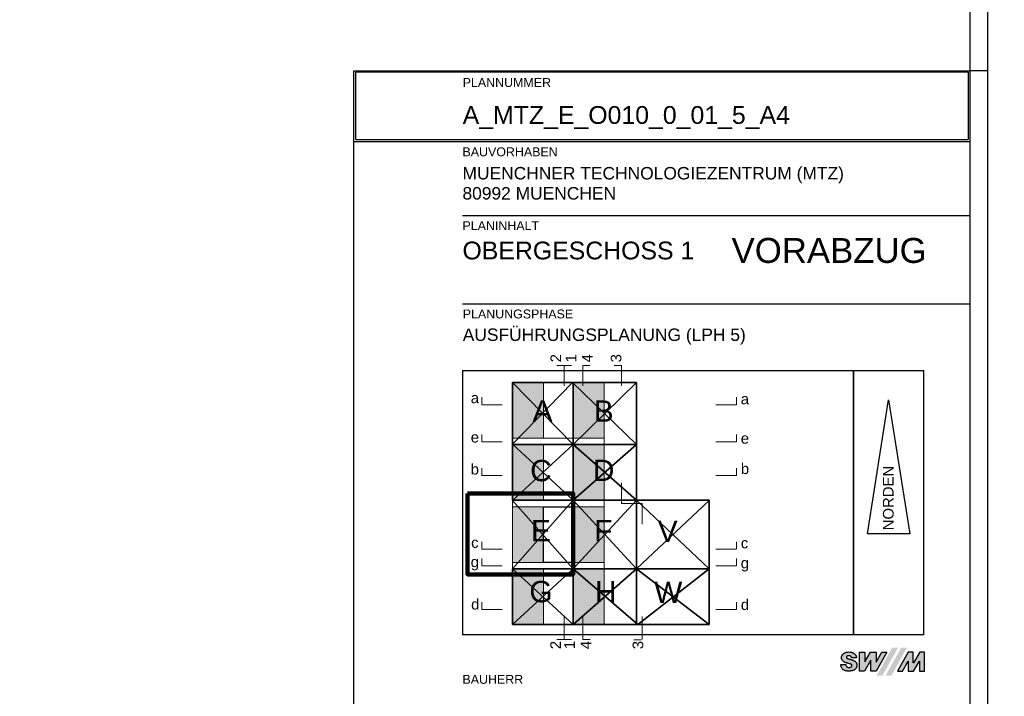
# Model space of a CAD drawing. Header units: metres. Extents: x -13 to 93, y -119 to 25.
# Tile 597 of 656: x -11.621 to -11.342, y -8.499 to -8.307. Entities that reach past the tile are written whole.
import ezdxf
from ezdxf.enums import TextEntityAlignment as Align

# ---------------------------------------------------------------- set-up
doc = ezdxf.new("R2010")
doc.units = ezdxf.units.M
doc.header["$LTSCALE"] = 0.00508
doc.linetypes.add('STYLE_17', pattern=[1.04164, 0.625, -0.20828, 0.06943, -0.13893])
for name, color, linetype, lineweight in [('Keine', 7, 'Continuous', 18), ('Plan-Kopf', 7, 'Continuous', 25), ('Plan-Planrahmen', 7, 'Continuous', 18)]:
    doc.layers.add(name, color=color, linetype=linetype, lineweight=lineweight)
doc.styles.add('Arial', font='ARIAL.TTF')

# ---------------------------------------------------------------- blocks, each defined once
blk = doc.blocks.new('*U1354')
at = {"layer": 'Plan-Planrahmen', "lineweight": 25}
for p, q in [((0.89, 0.1005), (-0.299, 0.1005)), ((0.15, 0.0955), (0.15, 0.1005)), ((-0.274, 0.0955), (0.885, 0.0955))]:
    blk.add_line(p, q, dxfattribs=at)
blk = doc.blocks.new('planlayout_50_8')
at = {"color": 3, "linetype": 'Continuous', "lineweight": 5}
blk.add_wipeout([(-0.33845, 0.13977), (-0.33845, -0.79023), (0.93655, -0.79023), (0.93655, 0.13977)], dxfattribs=at).dxf.layer = 'Plan-Planrahmen'
at = {"layer": 'Plan-Planrahmen', "color": 7}
blk.add_blockref('*U1354', (0, 0), dxfattribs=at)
blk = doc.blocks.new('*U1364')
at = {"layer": 'Plan-Planrahmen', "lineweight": 25}
for p, q in [((0.819, 0.1005), (-0.37, 0.1005)), ((0.634, 0.0955), (0.634, 0.1005)), ((0.819, 0.1005), (0.819, -0.7405)), ((-0.345, 0.0955), (0.814, 0.0955)), ((0.814, 0.0955), (0.814, -0.7355))]:
    blk.add_line(p, q, dxfattribs=at)
blk = doc.blocks.new('planlayout_50_7')
at = {"color": 3, "linetype": 'Continuous', "lineweight": 5}
blk.add_wipeout([(-0.40945, 0.13977), (-0.40945, -0.79023), (0.86555, -0.79023), (0.86555, 0.13977)], dxfattribs=at).dxf.layer = 'Plan-Planrahmen'
at = {"layer": 'Plan-Planrahmen', "color": 7}
blk.add_blockref('*U1364', (0, 0), dxfattribs=at)
blk = doc.blocks.new('planlayout_50_6')
at = {"color": 3, "linetype": 'Continuous', "lineweight": 5}
blk.add_wipeout([(-0.33845, 0.13977), (-0.33845, -0.79023), (0.93655, -0.79023), (0.93655, 0.13977)], dxfattribs=at).dxf.layer = 'Plan-Planrahmen'
blk = doc.blocks.new('*U1368')
at = {"layer": 'Plan-Planrahmen', "lineweight": 25}
for p, q in [((0.819, 0.1005), (0.819, -0.7405)), ((0.814, 0.0955), (0.814, -0.7355)), ((0.819, -0.4435), (0.814, -0.4435))]:
    blk.add_line(p, q, dxfattribs=at)
blk = doc.blocks.new('planlayout_50_5')
at = {"color": 3, "linetype": 'Continuous', "lineweight": 5}
blk.add_wipeout([(-0.40945, 0.13977), (-0.40945, -0.79023), (0.86555, -0.79023), (0.86555, 0.13977)], dxfattribs=at).dxf.layer = 'Plan-Planrahmen'
at = {"layer": 'Plan-Planrahmen', "color": 7}
blk.add_blockref('*U1368', (0, 0), dxfattribs=at)
blk = doc.blocks.new('*U1356')
for points in [[(-0.11511, 0.20925), (-0.11511, 0.21158), (-0.11998, 0.21158), (-0.11998, 0.20925)], [(-0.09801, 0.20925), (-0.09801, 0.21158), (-0.10288, 0.21158), (-0.10288, 0.20925)], [(-0.14181, 0.19665), (-0.13948, 0.19665), (-0.13948, 0.20152), (-0.14181, 0.20152)], [(-0.0651, 0.19633), (-0.06277, 0.19633), (-0.06277, 0.2012), (-0.0651, 0.2012)], [(-0.14181, 0.18549), (-0.13948, 0.18549), (-0.13948, 0.19036), (-0.14181, 0.19036)], [(-0.0651, 0.18517), (-0.06277, 0.18517), (-0.06277, 0.19003), (-0.0651, 0.19003)], [(-0.14183, 0.1764), (-0.1395, 0.1764), (-0.1395, 0.18127), (-0.14183, 0.18127)], [(-0.06508, 0.17653), (-0.06276, 0.17653), (-0.06276, 0.1814), (-0.06508, 0.1814)], [(-0.1417, 0.15556), (-0.13958, 0.15556), (-0.13958, 0.16043), (-0.1417, 0.16043)], [(-0.06508, 0.15543), (-0.06297, 0.15543), (-0.06297, 0.1603), (-0.06508, 0.1603)], [(-0.1417, 0.13806), (-0.13937, 0.13806), (-0.13937, 0.14293), (-0.1417, 0.14293)], [(-0.06508, 0.13793), (-0.06276, 0.13793), (-0.06276, 0.1428), (-0.06508, 0.1428)], [(-0.11517, 0.12781), (-0.11517, 0.13014), (-0.12004, 0.13014), (-0.12004, 0.12781)], [(-0.09178, 0.12781), (-0.09178, 0.13014), (-0.09665, 0.13014), (-0.09665, 0.12781)]]:
    blk.add_wipeout(points).dxf.layer = 'Plan-Kopf'
at = {"layer": 'Plan-Kopf', "char_height": 0.00303, "attachment_point": 1, "rotation": 90, "line_spacing_factor": 0.967741, "style": 'Arial'}
for s, insert in [('{\\C7;\\l2}', (-0.11916, 0.20925)), ('{\\C7;\\l3}', (-0.10205, 0.20925)), ('{\\C7;\\l2}', (-0.11922, 0.12781)), ('{\\C7;\\l3}', (-0.09583, 0.12781))]:
    blk.add_mtext(s, dxfattribs=dict(at, insert=insert))
at = {"layer": 'Plan-Kopf', "char_height": 0.00303, "attachment_point": 1, "line_spacing_factor": 0.967741, "style": 'Arial'}
for s, insert in [('{\\C7;\\la}', (-0.14181, 0.2007)), ('{\\C7;\\la}', (-0.0651, 0.20038)), ('{\\C7;\\le}', (-0.14181, 0.18954)), ('{\\C7;\\le}', (-0.0651, 0.18921)), ('{\\C7;\\lb}', (-0.14183, 0.18045)), ('{\\C7;\\lb}', (-0.06508, 0.18058)), ('{\\C7;\\lc}', (-0.1417, 0.15961)), ('{\\C7;\\lc}', (-0.06508, 0.15948)), ('{\\C7;\\ld}', (-0.1417, 0.14211)), ('{\\C7;\\ld}', (-0.06508, 0.14198))]:
    blk.add_mtext(s, dxfattribs=dict(at, insert=insert))
for points in [[(-0.14181, 0.15009), (-0.13948, 0.15009), (-0.13948, 0.15496), (-0.14181, 0.15496)], [(-0.0651, 0.14977), (-0.06277, 0.14977), (-0.06277, 0.15463), (-0.0651, 0.15463)]]:
    blk.add_wipeout(points).dxf.layer = 'Plan-Kopf'
for insert in [(-0.14181, 0.15414), (-0.0651, 0.15381)]:
    blk.add_mtext('{\\C7;\\lg}', dxfattribs=dict(at, insert=insert))
for points in [[(-0.11079, 0.20925), (-0.11079, 0.21158), (-0.11565, 0.21158), (-0.11565, 0.20925)], [(-0.11118, 0.12781), (-0.11118, 0.13014), (-0.11605, 0.13014), (-0.11605, 0.12781)]]:
    blk.add_wipeout(points).dxf.layer = 'Plan-Kopf'
at = {"layer": 'Plan-Kopf', "char_height": 0.00303, "attachment_point": 1, "rotation": 90, "line_spacing_factor": 0.967741, "style": 'Arial'}
for insert in [(-0.11483, 0.20925), (-0.11523, 0.12781)]:
    blk.add_mtext('{\\C7;\\l1}', dxfattribs=dict(at, insert=insert))
for points in [[(-0.10619, 0.20925), (-0.10619, 0.21158), (-0.11106, 0.21158), (-0.11106, 0.20925)], [(-0.10659, 0.12781), (-0.10659, 0.13014), (-0.11145, 0.13014), (-0.11145, 0.12781)]]:
    blk.add_wipeout(points).dxf.layer = 'Plan-Kopf'
for insert in [(-0.11024, 0.20925), (-0.11063, 0.12781)]:
    blk.add_mtext('{\\C7;\\l4}', dxfattribs=dict(at, insert=insert))
blk = doc.blocks.new('swm-logo_1_1')
at = {"layer": 'Plan-Kopf', "linetype": 'Continuous', "lineweight": 0}
for points in [[(-0.0237, 0.00188), (-0.02236, 0.00188), (-0.02235, 0.00188), (-0.02233, 0.00182), (-0.02231, 0.00168), (-0.02227, 0.00154), (-0.02222, 0.00146), (-0.02218, 0.00139), (-0.02214, 0.00134), (-0.02209, 0.00128), (-0.02203, 0.00122), (-0.02196, 0.00116), (-0.02186, 0.00111), (-0.02179, 0.00107), (-0.02169, 0.00104), (-0.02163, 0.00103), (-0.02155, 0.00101), (-0.02144, 0.001), (-0.02131, 0.00101), (-0.02122, 0.00103), (-0.02111, 0.00105), (-0.02104, 0.00107), (-0.02095, 0.00111), (-0.02081, 0.00118), (-0.02073, 0.00124), (-0.02068, 0.00129), (-0.02064, 0.00135), (-0.0206, 0.00144), (-0.02058, 0.00155), (-0.0206, 0.00168), (-0.02066, 0.0018), (-0.0207, 0.00185), (-0.02078, 0.00191), (-0.02084, 0.00194), (-0.02089, 0.00197), (-0.02095, 0.00199), (-0.02102, 0.00201), (-0.02109, 0.00204), (-0.02117, 0.00206), (-0.0213, 0.0021), (-0.02138, 0.00212), (-0.02149, 0.00216), (-0.02157, 0.00218), (-0.02167, 0.00221), (-0.02175, 0.00223), (-0.02185, 0.00226), (-0.02195, 0.00228), (-0.02202, 0.0023), (-0.02212, 0.00233), (-0.0222, 0.00235), (-0.02227, 0.00238), (-0.0224, 0.00242), (-0.02254, 0.00248), (-0.02268, 0.00255), (-0.02274, 0.00257), (-0.0228, 0.00261), (-0.0229, 0.00267), (-0.02296, 0.00271), (-0.02307, 0.0028), (-0.02315, 0.00288), (-0.02323, 0.00297), (-0.02328, 0.00303), (-0.02333, 0.00311), (-0.02336, 0.00315), (-0.02341, 0.00323), (-0.02343, 0.00328), (-0.02346, 0.00333), (-0.02348, 0.00339), (-0.0235, 0.00345), (-0.02352, 0.00357), (-0.02353, 0.00364), (-0.02354, 0.00373), (-0.02354, 0.00399), (-0.02352, 0.00416), (-0.0235, 0.00427), (-0.02346, 0.00437), (-0.02341, 0.00448), (-0.02335, 0.00458), (-0.02327, 0.00468), (-0.02321, 0.00475), (-0.02309, 0.00487), (-0.02298, 0.00497), (-0.0229, 0.00503), (-0.02283, 0.00508), (-0.02274, 0.00513), (-0.02265, 0.00518), (-0.02256, 0.00521), (-0.02248, 0.00525), (-0.02238, 0.00528), (-0.02228, 0.00532), (-0.02219, 0.00535), (-0.0221, 0.00537), (-0.02198, 0.00539), (-0.02191, 0.0054), (-0.02184, 0.00542), (-0.02149, 0.00543), (-0.02112, 0.00542), (-0.02097, 0.00541), (-0.02085, 0.00538), (-0.02075, 0.00536), (-0.02066, 0.00533), (-0.02055, 0.0053), (-0.02045, 0.00526), (-0.02031, 0.0052), (-0.02023, 0.00516), (-0.02016, 0.00513), (-0.02008, 0.00508), (-0.02001, 0.00504), (-0.01994, 0.005), (-0.01986, 0.00492), (-0.01979, 0.00486), (-0.01973, 0.0048), (-0.01968, 0.00475), (-0.01963, 0.00471), (-0.01959, 0.00466), (-0.01955, 0.00459), (-0.0195, 0.00453), (-0.01947, 0.00448), (-0.01944, 0.0044), (-0.01941, 0.00434), (-0.01939, 0.0043), (-0.01936, 0.00422), (-0.01934, 0.00414), (-0.01933, 0.00408), (-0.01932, 0.00403), (-0.01932, 0.00373), (-0.02069, 0.00373), (-0.0207, 0.00385), (-0.02072, 0.00395), (-0.02077, 0.00404), (-0.02081, 0.0041), (-0.02085, 0.00414), (-0.02091, 0.00419), (-0.02097, 0.00422), (-0.02104, 0.00426), (-0.02113, 0.0043), (-0.02122, 0.00432), (-0.02128, 0.00433), (-0.02144, 0.00434), (-0.02165, 0.00433), (-0.02173, 0.00432), (-0.02178, 0.00431), (-0.02183, 0.0043), (-0.02187, 0.00428), (-0.0219, 0.00427), (-0.02192, 0.00426), (-0.02194, 0.00426), (-0.02196, 0.00425), (-0.02198, 0.00423), (-0.022, 0.00422), (-0.02204, 0.00419), (-0.02208, 0.00415), (-0.02212, 0.0041), (-0.02214, 0.00404), (-0.02215, 0.00395), (-0.02214, 0.00387), (-0.02212, 0.0038), (-0.02209, 0.00376), (-0.02208, 0.00375), (-0.02207, 0.00374), (-0.02206, 0.00373), (-0.02204, 0.00372), (-0.02202, 0.00369), (-0.02196, 0.00364), (-0.02193, 0.00363), (-0.02191, 0.00362), (-0.02189, 0.00361), (-0.02186, 0.0036), (-0.02181, 0.00357), (-0.02178, 0.00356), (-0.02174, 0.00355), (-0.02171, 0.00354), (-0.02165, 0.00352), (-0.0216, 0.0035), (-0.02154, 0.00347), (-0.02149, 0.00346), (-0.02142, 0.00344), (-0.02133, 0.00341), (-0.02125, 0.00339), (-0.02115, 0.00337), (-0.02107, 0.00335), (-0.02102, 0.00333), (-0.02091, 0.0033), (-0.0208, 0.00327), (-0.02073, 0.00325), (-0.02062, 0.00321), (-0.02056, 0.00319), (-0.02049, 0.00316), (-0.02043, 0.00314), (-0.02039, 0.00312), (-0.02033, 0.0031), (-0.02026, 0.00307), (-0.02014, 0.00303), (-0.02006, 0.00299), (-0.02002, 0.00297), (-0.0199, 0.00291), (-0.01982, 0.00287), (-0.01976, 0.00284), (-0.0197, 0.00279), (-0.01965, 0.00275), (-0.01961, 0.00271), (-0.01957, 0.00268), (-0.01955, 0.00265), (-0.01947, 0.00258), (-0.01944, 0.00253), (-0.0194, 0.00249), (-0.01938, 0.00245), (-0.01934, 0.0024), (-0.01931, 0.00235), (-0.01928, 0.00229), (-0.01925, 0.00221), (-0.01922, 0.00212), (-0.0192, 0.00203), (-0.01917, 0.00178), (-0.0192, 0.00145), (-0.01922, 0.00133), (-0.01926, 0.00118), (-0.01928, 0.0011), (-0.01932, 0.00101), (-0.01934, 0.00097), (-0.01939, 0.00088), (-0.01941, 0.00084), (-0.01945, 0.00078), (-0.0195, 0.00072), (-0.01958, 0.00063), (-0.01967, 0.00054), (-0.0197, 0.00051), (-0.01978, 0.00045), (-0.01984, 0.0004), (-0.01992, 0.00035), (-0.01999, 0.00031), (-0.02005, 0.00027), (-0.02011, 0.00024), (-0.02018, 0.00022), (-0.02031, 0.00017), (-0.02038, 0.00014), (-0.02043, 0.00013), (-0.02051, 0.00011), (-0.02061, 0.00008), (-0.02072, 0.00006), (-0.02087, 0.00004), (-0.02107, 0.00002), (-0.02133, 0), (-0.02157, 0), (-0.02181, 0.00001), (-0.02194, 0.00002), (-0.02202, 0.00004), (-0.02212, 0.00005), (-0.0223, 0.00008), (-0.02243, 0.00012), (-0.02259, 0.00017), (-0.02271, 0.00022), (-0.02283, 0.00028), (-0.02296, 0.00035), (-0.02306, 0.00041), (-0.02317, 0.00049), (-0.02325, 0.00058), (-0.02332, 0.00065), (-0.02341, 0.00076), (-0.02348, 0.00087), (-0.02354, 0.00099), (-0.02359, 0.00109), (-0.02364, 0.00122), (-0.02367, 0.00138), (-0.0237, 0.00151), (-0.02372, 0.00173), (-0.02372, 0.00188)], [(-0.0184, 0.00541), (-0.01697, 0.00541), (-0.01697, 0.00261), (-0.01695, 0.00261), (-0.01529, 0.00538), (-0.01527, 0.00541), (-0.01373, 0.00541), (-0.01373, 0.00254), (-0.0137, 0.00254), (-0.01208, 0.00536), (-0.01205, 0.00541), (-0.01071, 0.00541), (-0.01373, 0), (-0.01519, 0), (-0.01519, 0.00307), (-0.017, 0), (-0.0184, 0)], [(-0.00764, 0), (-0.00626, 0), (-0.00464, 0.0028), (-0.00463, 0.0028), (-0.00463, 0), (-0.00313, 0), (-0.00141, 0.00278), (-0.00137, 0.00278), (-0.00137, 0), (0.00004, 0), (0.00004, 0.00541), (-0.00134, 0.00541), (-0.0031, 0.00233), (-0.00315, 0.00233), (-0.00315, 0.00541), (-0.00464, 0.00541), (-0.00766, 0)]]:
    blk.add_hatch(color=7, dxfattribs=at).paths.add_polyline_path(points)
at = {"layer": 'Plan-Kopf'}
for points in [[(-0.0237, 0.00188), (-0.02236, 0.00188), (-0.02235, 0.00188), (-0.02233, 0.00182), (-0.02231, 0.00168), (-0.02227, 0.00154), (-0.02223, 0.00146), (-0.02218, 0.00139), (-0.02214, 0.00134), (-0.02209, 0.00128), (-0.02203, 0.00122), (-0.02196, 0.00116), (-0.02186, 0.00111), (-0.02179, 0.00107), (-0.0217, 0.00104), (-0.02164, 0.00103), (-0.02155, 0.00101), (-0.02144, 0.001), (-0.02131, 0.00101), (-0.02122, 0.00103), (-0.02112, 0.00105), (-0.02104, 0.00107), (-0.02095, 0.00111), (-0.02081, 0.00118), (-0.02073, 0.00124), (-0.02068, 0.00129), (-0.02065, 0.00135), (-0.0206, 0.00144), (-0.02058, 0.00155), (-0.0206, 0.00168), (-0.02066, 0.0018), (-0.02071, 0.00185), (-0.02078, 0.00191), (-0.02084, 0.00194), (-0.02089, 0.00197), (-0.02095, 0.00199), (-0.02102, 0.00201), (-0.02109, 0.00204), (-0.02118, 0.00206), (-0.0213, 0.0021), (-0.02138, 0.00212), (-0.02149, 0.00216), (-0.02157, 0.00218), (-0.02167, 0.00221), (-0.02176, 0.00223), (-0.02185, 0.00226), (-0.02195, 0.00228), (-0.02202, 0.0023), (-0.02212, 0.00233), (-0.0222, 0.00235), (-0.02227, 0.00238), (-0.0224, 0.00242), (-0.02254, 0.00248), (-0.02268, 0.00255), (-0.02275, 0.00257), (-0.02281, 0.00261), (-0.0229, 0.00267), (-0.02296, 0.00271), (-0.02307, 0.0028), (-0.02315, 0.00288), (-0.02323, 0.00297), (-0.02329, 0.00303), (-0.02334, 0.00311), (-0.02336, 0.00315), (-0.02341, 0.00323), (-0.02343, 0.00328), (-0.02346, 0.00333), (-0.02348, 0.00339), (-0.02351, 0.00345), (-0.02353, 0.00357), (-0.02354, 0.00364), (-0.02354, 0.00373), (-0.02354, 0.00399), (-0.02352, 0.00416), (-0.0235, 0.00427), (-0.02347, 0.00437), (-0.02341, 0.00448), (-0.02335, 0.00458), (-0.02328, 0.00468), (-0.02322, 0.00475), (-0.02309, 0.00487), (-0.02299, 0.00497), (-0.0229, 0.00503), (-0.02283, 0.00508), (-0.02275, 0.00513), (-0.02265, 0.00518), (-0.02256, 0.00521), (-0.02248, 0.00525), (-0.02238, 0.00528), (-0.02229, 0.00532), (-0.02219, 0.00535), (-0.02211, 0.00537), (-0.02198, 0.00539), (-0.02191, 0.0054), (-0.02184, 0.00542), (-0.0215, 0.00543), (-0.02112, 0.00542), (-0.02097, 0.00541), (-0.02085, 0.00538), (-0.02075, 0.00536), (-0.02066, 0.00533), (-0.02055, 0.0053), (-0.02045, 0.00526), (-0.02031, 0.0052), (-0.02024, 0.00516), (-0.02016, 0.00513), (-0.02008, 0.00508), (-0.02001, 0.00504), (-0.01995, 0.005), (-0.01986, 0.00492), (-0.01979, 0.00486), (-0.01973, 0.0048), (-0.01968, 0.00475), (-0.01963, 0.00471), (-0.0196, 0.00466), (-0.01955, 0.00459), (-0.01951, 0.00453), (-0.01948, 0.00448), (-0.01944, 0.0044), (-0.01941, 0.00434), (-0.01939, 0.0043), (-0.01937, 0.00422), (-0.01934, 0.00414), (-0.01933, 0.00408), (-0.01932, 0.00403), (-0.01932, 0.00373), (-0.02069, 0.00373), (-0.0207, 0.00385), (-0.02072, 0.00395), (-0.02077, 0.00404), (-0.02081, 0.0041), (-0.02085, 0.00414), (-0.02091, 0.00419), (-0.02097, 0.00422), (-0.02104, 0.00426), (-0.02113, 0.0043), (-0.02122, 0.00432), (-0.02129, 0.00433), (-0.02144, 0.00434), (-0.02165, 0.00433), (-0.02173, 0.00432), (-0.02178, 0.00431), (-0.02183, 0.0043), (-0.02187, 0.00428), (-0.0219, 0.00427), (-0.02192, 0.00426), (-0.02194, 0.00426), (-0.02196, 0.00425), (-0.02198, 0.00423), (-0.022, 0.00422), (-0.02204, 0.00419), (-0.02208, 0.00415), (-0.02212, 0.0041), (-0.02214, 0.00404), (-0.02215, 0.00395), (-0.02214, 0.00387), (-0.02212, 0.0038), (-0.02209, 0.00376), (-0.02208, 0.00375), (-0.02207, 0.00374), (-0.02206, 0.00373), (-0.02205, 0.00372), (-0.02202, 0.00369), (-0.02196, 0.00364), (-0.02194, 0.00363), (-0.02191, 0.00362), (-0.02189, 0.00361), (-0.02186, 0.0036), (-0.02182, 0.00357), (-0.02178, 0.00356), (-0.02174, 0.00355), (-0.02171, 0.00354), (-0.02165, 0.00352), (-0.0216, 0.0035), (-0.02154, 0.00347), (-0.02149, 0.00346), (-0.02142, 0.00344), (-0.02133, 0.00341), (-0.02125, 0.00339), (-0.02115, 0.00337), (-0.02107, 0.00335), (-0.02102, 0.00333), (-0.02091, 0.0033), (-0.0208, 0.00327), (-0.02073, 0.00325), (-0.02062, 0.00321), (-0.02056, 0.00319), (-0.02049, 0.00316), (-0.02043, 0.00314), (-0.02039, 0.00312), (-0.02033, 0.0031), (-0.02026, 0.00307), (-0.02014, 0.00303), (-0.02007, 0.00299), (-0.02002, 0.00297), (-0.0199, 0.00291), (-0.01983, 0.00287), (-0.01976, 0.00284), (-0.0197, 0.00279), (-0.01966, 0.00275), (-0.01961, 0.00271), (-0.01957, 0.00268), (-0.01955, 0.00265), (-0.01948, 0.00258), (-0.01944, 0.00253), (-0.01941, 0.00249), (-0.01938, 0.00245), (-0.01934, 0.0024), (-0.01931, 0.00235), (-0.01928, 0.00229), (-0.01925, 0.00221), (-0.01922, 0.00212), (-0.0192, 0.00203), (-0.01917, 0.00178), (-0.0192, 0.00145), (-0.01922, 0.00133), (-0.01926, 0.00118), (-0.01928, 0.0011), (-0.01932, 0.00101), (-0.01934, 0.00097), (-0.01939, 0.00088), (-0.01941, 0.00084), (-0.01945, 0.00078), (-0.0195, 0.00072), (-0.01958, 0.00063), (-0.01967, 0.00054), (-0.0197, 0.00051), (-0.01978, 0.00045), (-0.01984, 0.0004), (-0.01992, 0.00035), (-0.01999, 0.00031), (-0.02005, 0.00027), (-0.02011, 0.00024), (-0.02018, 0.00022), (-0.02031, 0.00017), (-0.02038, 0.00014), (-0.02043, 0.00013), (-0.02051, 0.00011), (-0.02061, 0.00008), (-0.02072, 0.00006), (-0.02087, 0.00004), (-0.02107, 0.00002), (-0.02133, 0), (-0.02157, 0), (-0.02182, 0.00001), (-0.02194, 0.00002), (-0.02202, 0.00004), (-0.02212, 0.00005), (-0.0223, 0.00008), (-0.02243, 0.00012), (-0.02259, 0.00017), (-0.02271, 0.00022), (-0.02283, 0.00028), (-0.02296, 0.00035), (-0.02306, 0.00041), (-0.02317, 0.00049), (-0.02325, 0.00058), (-0.02332, 0.00065), (-0.02341, 0.00076), (-0.02348, 0.00087), (-0.02354, 0.00099), (-0.02359, 0.00109), (-0.02364, 0.00122), (-0.02367, 0.00138), (-0.0237, 0.00151), (-0.02372, 0.00173), (-0.02372, 0.00188), (-0.0237, 0.00188)], [(-0.0184, 0.00541), (-0.01697, 0.00541), (-0.01697, 0.00261), (-0.01695, 0.00261), (-0.01529, 0.00538), (-0.01528, 0.00541), (-0.01374, 0.00541), (-0.01374, 0.00254), (-0.0137, 0.00254), (-0.01208, 0.00536), (-0.01205, 0.00541), (-0.01072, 0.00541), (-0.01373, 0), (-0.01519, 0), (-0.01519, 0.00307), (-0.017, 0), (-0.0184, 0), (-0.0184, 0.00541)], [(-0.00764, 0), (-0.00626, 0), (-0.00464, 0.0028), (-0.00463, 0.0028), (-0.00463, 0), (-0.00313, 0), (-0.00141, 0.00278), (-0.00137, 0.00278), (-0.00137, 0), (0.00004, 0), (0.00004, 0.00541), (-0.00134, 0.00541), (-0.0031, 0.00233), (-0.00315, 0.00233), (-0.00315, 0.00541), (-0.00464, 0.00541), (-0.00766, 0), (-0.00764, 0)]]:
    blk.add_lwpolyline(points, dxfattribs=at)
at = {"layer": 'Plan-Kopf', "color": 7, "linetype": 'Continuous'}
for points in [[(-0.01356, -0.00128), (-0.01189, -0.00128), (-0.00916, 0.00666), (-0.0075, 0.00666)], [(-0.01103, -0.00128), (-0.00663, 0.00666), (-0.00936, -0.00128), (-0.00497, 0.00666)]]:
    blk.add_solid(points, dxfattribs=at)
blk = doc.blocks.new('*U1358')
at = {"layer": 'Plan-Kopf', "char_height": 0.006061, "attachment_point": 5, "line_spacing_factor": 0.967741, "style": 'Arial'}
for s, insert in [('{\\C7;\\lA}', (-0.12142, 0.19549)), ('{\\C7;\\lB}', (-0.10404, 0.19541)), ('{\\C7;\\lC}', (-0.12187, 0.17849)), ('{\\C7;\\lD}', (-0.10404, 0.17859)), ('{\\C7;\\lE}', (-0.12187, 0.16143)), ('{\\C7;\\lF}', (-0.10416, 0.16143)), ('{\\C7;\\lV}', (-0.08586, 0.16126)), ('{\\C7;\\lG}', (-0.12187, 0.14413)), ('{\\C7;\\lH}', (-0.10345, 0.14413)), ('{\\C7;\\lW}', (-0.0857, 0.14396))]:
    blk.add_mtext(s, dxfattribs=dict(at, insert=insert))
blk = doc.blocks.new('*U1359')
at = {"layer": 'Plan-Kopf', "linetype": 'Continuous', "lineweight": 0}
for points in [[(-0.12992, 0.20352), (-0.12115, 0.20352), (-0.12115, 0.18773), (-0.12992, 0.18773)], [(-0.11272, 0.20352), (-0.10395, 0.20352), (-0.10395, 0.18773), (-0.11272, 0.18773)], [(-0.12992, 0.18589), (-0.12115, 0.18589), (-0.12115, 0.1701), (-0.12992, 0.1701)], [(-0.11272, 0.18589), (-0.10395, 0.18589), (-0.10395, 0.1701), (-0.11272, 0.1701)], [(-0.12992, 0.16826), (-0.12115, 0.16826), (-0.12115, 0.15247), (-0.12992, 0.15247)], [(-0.11272, 0.16826), (-0.10395, 0.16826), (-0.10395, 0.15247), (-0.11272, 0.15247)], [(-0.12992, 0.15063), (-0.12115, 0.15063), (-0.12115, 0.13483), (-0.12992, 0.13483)], [(-0.11272, 0.15063), (-0.10395, 0.15063), (-0.10395, 0.13483), (-0.11272, 0.13483)]]:
    blk.add_hatch(color=254, dxfattribs=at).paths.add_polyline_path(points)
at = {"layer": 'Plan-Kopf', "color": 7, "linetype": 'Continuous', "lineweight": 35}
for p, q in [((-0.12992, 0.18599), (-0.11288, 0.20353)), ((-0.12992, 0.20352), (-0.11272, 0.18589)), ((-0.11288, 0.20353), (-0.09475, 0.18589)), ((-0.11272, 0.18589), (-0.09475, 0.20353)), ((-0.12992, 0.18599), (-0.11272, 0.1701)), ((-0.12992, 0.17004), (-0.11272, 0.18589)), ((-0.09475, 0.1701), (-0.11272, 0.18589)), ((-0.09475, 0.18589), (-0.11272, 0.1701)), ((-0.12992, 0.17004), (-0.11272, 0.1506)), ((-0.09475, 0.15063), (-0.11272, 0.1701)), ((-0.11272, 0.15063), (-0.09475, 0.1701)), ((-0.07411, 0.1506), (-0.09475, 0.1701)), ((-0.09475, 0.15063), (-0.07411, 0.17004)), ((-0.12992, 0.13484), (-0.11272, 0.1506)), ((-0.12992, 0.1506), (-0.11272, 0.13484)), ((-0.09434, 0.13484), (-0.11272, 0.1506)), ((-0.09475, 0.1506), (-0.11272, 0.13484)), ((-0.09475, 0.1506), (-0.07411, 0.13484)), ((-0.07411, 0.1506), (-0.09434, 0.13484))]:
    blk.add_line(p, q, dxfattribs=at)
at = {"layer": 'Plan-Kopf', "color": 7, "lineweight": 35}
blk.add_line((-0.12992, 0.15063), (-0.11272, 0.1701), dxfattribs=at)
at = {"layer": 'Plan-Kopf', "color": 7, "linetype": 'Continuous', "lineweight": 35}
for points in [[(-0.12992, 0.20353), (-0.11272, 0.20353), (-0.11272, 0.18589), (-0.12992, 0.18589)], [(-0.11272, 0.20353), (-0.09475, 0.20353), (-0.09475, 0.18589), (-0.11272, 0.18589)], [(-0.12992, 0.18589), (-0.11272, 0.18589), (-0.11272, 0.1701), (-0.12992, 0.1701)], [(-0.11272, 0.18589), (-0.09475, 0.18589), (-0.09475, 0.1701), (-0.11272, 0.1701)], [(-0.11272, 0.1701), (-0.09475, 0.1701), (-0.09475, 0.15063), (-0.11272, 0.15063)], [(-0.09475, 0.1701), (-0.07411, 0.1701), (-0.07411, 0.1506), (-0.09475, 0.1506)], [(-0.12992, 0.1506), (-0.11272, 0.1506), (-0.11272, 0.13484), (-0.12992, 0.13484)], [(-0.11272, 0.1506), (-0.09475, 0.1506), (-0.09475, 0.13484), (-0.11272, 0.13484)], [(-0.09475, 0.1506), (-0.07411, 0.1506), (-0.07411, 0.13484), (-0.09475, 0.13484)]]:
    blk.add_lwpolyline(points, close=True, dxfattribs=at)
at = {"layer": 'Plan-Kopf', "color": 7, "linetype": 'Continuous', "lineweight": 18}
for points in [[(-0.12992, 0.20352), (-0.12115, 0.20352), (-0.12115, 0.18773), (-0.12992, 0.18773)], [(-0.11272, 0.20352), (-0.10395, 0.20352), (-0.10395, 0.18773), (-0.11272, 0.18773)], [(-0.12992, 0.18773), (-0.10395, 0.18773), (-0.10395, 0.18589), (-0.12992, 0.18589)], [(-0.12992, 0.18589), (-0.12115, 0.18589), (-0.12115, 0.1701), (-0.12992, 0.1701)], [(-0.11272, 0.18589), (-0.10395, 0.18589), (-0.10395, 0.1701), (-0.11272, 0.1701)], [(-0.12992, 0.1701), (-0.10395, 0.1701), (-0.10395, 0.16826), (-0.12992, 0.16826)], [(-0.12992, 0.16826), (-0.12115, 0.16826), (-0.12115, 0.15247), (-0.12992, 0.15247)], [(-0.11272, 0.16826), (-0.10395, 0.16826), (-0.10395, 0.15247), (-0.11272, 0.15247)], [(-0.12992, 0.15243), (-0.10395, 0.15243), (-0.10395, 0.15059), (-0.12992, 0.15059)], [(-0.12992, 0.15063), (-0.12115, 0.15063), (-0.12115, 0.13483), (-0.12992, 0.13483)], [(-0.11272, 0.15063), (-0.10395, 0.15063), (-0.10395, 0.13483), (-0.11272, 0.13483)]]:
    blk.add_lwpolyline(points, close=True, dxfattribs=at)
at = {"layer": 'Plan-Kopf', "color": 7, "linetype": 'Continuous'}
blk.add_lwpolyline([(-0.12115, 0.16826), (-0.11272, 0.16826), (-0.11272, 0.15247), (-0.12115, 0.15247)], close=True, dxfattribs=at)
at = {"layer": 'Plan-Kopf', "color": 7}
blk.add_blockref('*U1358', (0, 0), dxfattribs=at)
blk = doc.blocks.new('*U1360')
at = {"layer": 'Plan-Kopf', "linetype": 'STYLE_17', "lineweight": 18}
for p, q in [((-0.11528, 0.20839), (-0.11738, 0.20839)), ((-0.11528, 0.20255), (-0.11528, 0.20839)), ((-0.11528, 0.20839), (-0.11318, 0.20839)), ((-0.10999, 0.20255), (-0.10999, 0.20839)), ((-0.10999, 0.20839), (-0.10789, 0.20839)), ((-0.09895, 0.20839), (-0.10105, 0.20839)), ((-0.09895, 0.20255), (-0.09895, 0.20839)), ((-0.13865, 0.19723), (-0.13865, 0.19933)), ((-0.06634, 0.19723), (-0.06634, 0.19933)), ((-0.13865, 0.19723), (-0.13285, 0.19723)), ((-0.07215, 0.19723), (-0.06634, 0.19723)), ((-0.13865, 0.18672), (-0.13865, 0.18882)), ((-0.06634, 0.18672), (-0.06634, 0.18882)), ((-0.13865, 0.18672), (-0.13285, 0.18672)), ((-0.07215, 0.18672), (-0.06634, 0.18672)), ((-0.13865, 0.17714), (-0.13865, 0.17924)), ((-0.06634, 0.17714), (-0.06634, 0.17924)), ((-0.13865, 0.17714), (-0.13285, 0.17714)), ((-0.07215, 0.17714), (-0.06634, 0.17714)), ((-0.09895, 0.1692), (-0.09895, 0.17504)), ((-0.09895, 0.1692), (-0.09315, 0.1692)), ((-0.09315, 0.16336), (-0.09315, 0.1692)), ((-0.13865, 0.15617), (-0.13865, 0.15827)), ((-0.06634, 0.15617), (-0.06634, 0.15827)), ((-0.13865, 0.15617), (-0.13285, 0.15617)), ((-0.07219, 0.15617), (-0.06639, 0.15617)), ((-0.13865, 0.15147), (-0.13865, 0.15357)), ((-0.13865, 0.15147), (-0.13285, 0.15147)), ((-0.07215, 0.15147), (-0.06634, 0.15147)), ((-0.06634, 0.15147), (-0.06634, 0.15357)), ((-0.13865, 0.13907), (-0.13865, 0.14117)), ((-0.06634, 0.13907), (-0.06634, 0.14117)), ((-0.13865, 0.13907), (-0.13285, 0.13907)), ((-0.07219, 0.13907), (-0.06639, 0.13907)), ((-0.11528, 0.13058), (-0.11528, 0.13706)), ((-0.10999, 0.13058), (-0.10999, 0.13706)), ((-0.09315, 0.13058), (-0.09315, 0.13706)), ((-0.11528, 0.13058), (-0.11738, 0.13058)), ((-0.11528, 0.13058), (-0.11318, 0.13058)), ((-0.10999, 0.13058), (-0.10789, 0.13058)), ((-0.09335, 0.13045), (-0.09545, 0.13045))]:
    blk.add_line(p, q, dxfattribs=at)
blk = doc.blocks.new('S_Plankopf_1_1')
at = {"layer": 'Keine', "color": 0, "flags": 1}
for tag, p in [('FL-Nr', (-0.24015, -0.00909)), ('KAT.Bl', (-0.24015, -0.01818)), ('Gehoert_zu_Plan', (-0.24015, -0.02727))]:
    blk.add_attdef(tag, p, '', height=0.00505, dxfattribs=at)
blk.add_wipeout([(-0.175, 0.292), (0, 0.292), (0, 0), (-0.175, 0)]).dxf.layer = 'Plan-Kopf'
at = {"layer": 'Plan-Kopf'}
for p, q in [((-0.1745, 0.2725), (-0.1745, 0.29162)), ((-0.0005, 0.29162), (-0.0005, 0.2725)), ((0, 0.292), (0, 0)), ((-0.175, 0.272), (0, 0.272)), ((-0.1745, 0.2725), (-0.0005, 0.2725)), ((-0.14415, 0.25097), (0, 0.25097)), ((-0.14415, 0.22591), (0, 0.22591)), ((-0.14415, 0.2069), (-0.14415, 0.13193)), ((-0.0331, 0.13193), (-0.0331, 0.2069)), ((-0.0331, 0.2069), (-0.0331, 0.13193)), ((-0.0131, 0.13193), (-0.0131, 0.2069))]:
    blk.add_line(p, q, dxfattribs=at)
for points in [[(-0.175, 0.292), (0, 0.292), (0, 0), (-0.175, 0)], [(-0.02909, 0.16061), (-0.02309, 0.19861), (-0.01709, 0.16061)]]:
    blk.add_lwpolyline(points, close=True, dxfattribs=at)
at = {"layer": 'Plan-Kopf', "color": 7}
blk.add_blockref('swm-logo_1_1', (-0.01293, 0.12159), dxfattribs=at)
at = {"layer": 'Plan-Kopf', "style": 'Arial'}
for tag, height, p in [('Plannummer', 0.00505, (-0.1441, 0.28202)), ('Planinhalt', 0.00505, (-0.14416, 0.24355)), ('Planungsphase', 0.00354, (-0.14408, 0.21887))]:
    blk.add_attdef(tag, text='', height=height, dxfattribs=at).set_placement(p, align=Align.TOP_LEFT)
for tag, p in [('Datum', (-0.14329, 0.00211)), ('Gezeichnet', (-0.13028, 0.00215)), ('Maßstab', (-0.11216, 0.00218)), ('Format', (-0.09928, 0.00214)), ('Index_Stand', (-0.08627, 0.00212)), ('Index', (-0.06815, 0.00215)), ('Blatt___Blatt', (-0.05613, 0.00214)), ('Aks', (-0.01113, 0.00215))]:
    blk.add_attdef(tag, text='', height=0.00152, dxfattribs=at).set_placement(p, align=Align.MIDDLE_LEFT)
at = {"layer": 'Plan-Kopf', "color": 7}
blk.add_blockref('*U1356', (0, 0), dxfattribs=at)
for points in [[(-0.1441, 0.28668), (-0.11902, 0.28668), (-0.11902, 0.29074), (-0.1441, 0.29074)], [(-0.14416, 0.26699), (-0.11714, 0.26699), (-0.11714, 0.27104), (-0.14416, 0.27104)], [(-0.14416, 0.24604), (-0.12243, 0.24604), (-0.12243, 0.2501), (-0.14416, 0.2501)], [(-0.14408, 0.22095), (-0.11272, 0.22095), (-0.11272, 0.22501), (-0.14408, 0.22501)], [(-0.02067, 0.16156), (-0.02067, 0.17989), (-0.02554, 0.17989), (-0.02554, 0.16156)], [(-0.14416, 0.11721), (-0.12695, 0.11721), (-0.12695, 0.12127), (-0.14416, 0.12127)]]:
    blk.add_wipeout(points).dxf.layer = 'Plan-Kopf'
at = {"layer": 'Plan-Kopf'}
for p, q in [((-0.0005, 0.29162), (-0.1745, 0.29162)), ((-0.14415, 0.2069), (-0.0131, 0.2069)), ((-0.0131, 0.13193), (-0.14415, 0.13193))]:
    blk.add_line(p, q, dxfattribs=at)
at = {"layer": 'Plan-Kopf', "color": 7}
for name in ['*U1360', '*U1359']:
    blk.add_blockref(name, (0, 0), dxfattribs=at)
at = {"layer": 'Plan-Kopf', "char_height": 0.0025254, "attachment_point": 4, "line_spacing_factor": 0.967741, "style": 'Arial'}
for s, insert in [('{\\C7;\\lPLANNUMMER}', (-0.1441, 0.28871)), ('{\\C7;\\lBAUVORHABEN}', (-0.14416, 0.26902)), ('{\\C7;\\lPLANINHALT}', (-0.14416, 0.24807)), ('{\\C7;\\lPLANUNGSPHASE}', (-0.14408, 0.22298)), ('{\\C7;\\lBAUHERR}', (-0.14416, 0.11924))]:
    blk.add_mtext(s, dxfattribs=dict(at, insert=insert))
at = {"layer": 'Plan-Kopf', "insert": (-0.02471, 0.16156), "char_height": 0.0030305, "attachment_point": 1, "rotation": 90, "line_spacing_factor": 0.967741, "style": 'Arial'}
blk.add_mtext('{\\C7;\\lNORDEN}', dxfattribs=at)
blk.add_wipeout([(-0.14416, 0.25433), (-0.03581, 0.25433), (-0.03581, 0.26569), (-0.14416, 0.26569)]).dxf.layer = 'Plan-Kopf'
at = {"layer": 'Plan-Kopf', "insert": (-0.14416, 0.26473), "char_height": 0.0035356, "attachment_point": 1, "line_spacing_factor": 0.967741, "style": 'Arial'}
blk.add_mtext('{\\C7;\\lMUENCHNER TECHNOLOGIEZENTRUM (MTZ)\\P80992 MUENCHEN}', dxfattribs=at)

msp = doc.modelspace()

# ---------------------------------------------------------------- block references
at = {"layer": 'Plan-Planrahmen', "color": 7}
msp.add_blockref('planlayout_50_8', (-11.60436427, -8.45273174), dxfattribs=at)

# ---------------------------------------------------------------- next in the draw order: block references
msp.add_blockref('planlayout_50_7', (-12.16536427, -8.45273174), dxfattribs=at)

# ---------------------------------------------------------------- next in the draw order: block references
msp.add_blockref('planlayout_50_6', (-11.60436427, -7.87773174), dxfattribs=at)

# ---------------------------------------------------------------- next in the draw order: block references
msp.add_blockref('planlayout_50_5', (-12.16536427, -7.87773174), dxfattribs=at)

# ---------------------------------------------------------------- next in the draw order: block references
at = {"layer": 'Plan-Kopf', "color": 7}
ref = msp.add_blockref('S_Plankopf_1_1', (-11.35136427, -8.61324), dxfattribs=at)
ref.add_attrib('Plannummer', 'A_MTZ_E_O010_0_01_5_A4', dxfattribs={"height": 0.0050508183, "style": 'Arial'}).set_placement((-11.49546427, -8.33121723), align=Align.TOP_LEFT)
ref.add_attrib('Planungsphase', 'AUSFÜHRUNGSPLANUNG (LPH 5)', dxfattribs={"height": 0.0035355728, "style": 'Arial'}).set_placement((-11.49544125, -8.39437253), align=Align.TOP_LEFT)
ref.add_attrib('Planinhalt', 'OBERGESCHOSS 1', dxfattribs={"height": 0.0050508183, "style": 'Arial'}).set_placement((-11.49552699, -8.36969227), align=Align.TOP_LEFT)

# ---------------------------------------------------------------- next in the draw order: linework, layer by layer
at = {"layer": 'Plan-Kopf', "color": 7, "lineweight": 100}
msp.add_lwpolyline([(-11.49409599, -8.44121351), (-11.46409599, -8.44121351), (-11.46409599, -8.46421351), (-11.49409599, -8.46421351)], close=True, dxfattribs=at)

# ---------------------------------------------------------------- next in the draw order: texts
at = {"layer": 'Plan-Kopf', "color": 92, "insert": (-11.41907737, -8.36867351), "char_height": 0.0070711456, "attachment_point": 1, "line_spacing_factor": 0.967741, "style": 'Arial'}
msp.add_mtext('{\\C1;\\lVORABZUG}', dxfattribs=at)

doc.saveas('drawing.dxf')
